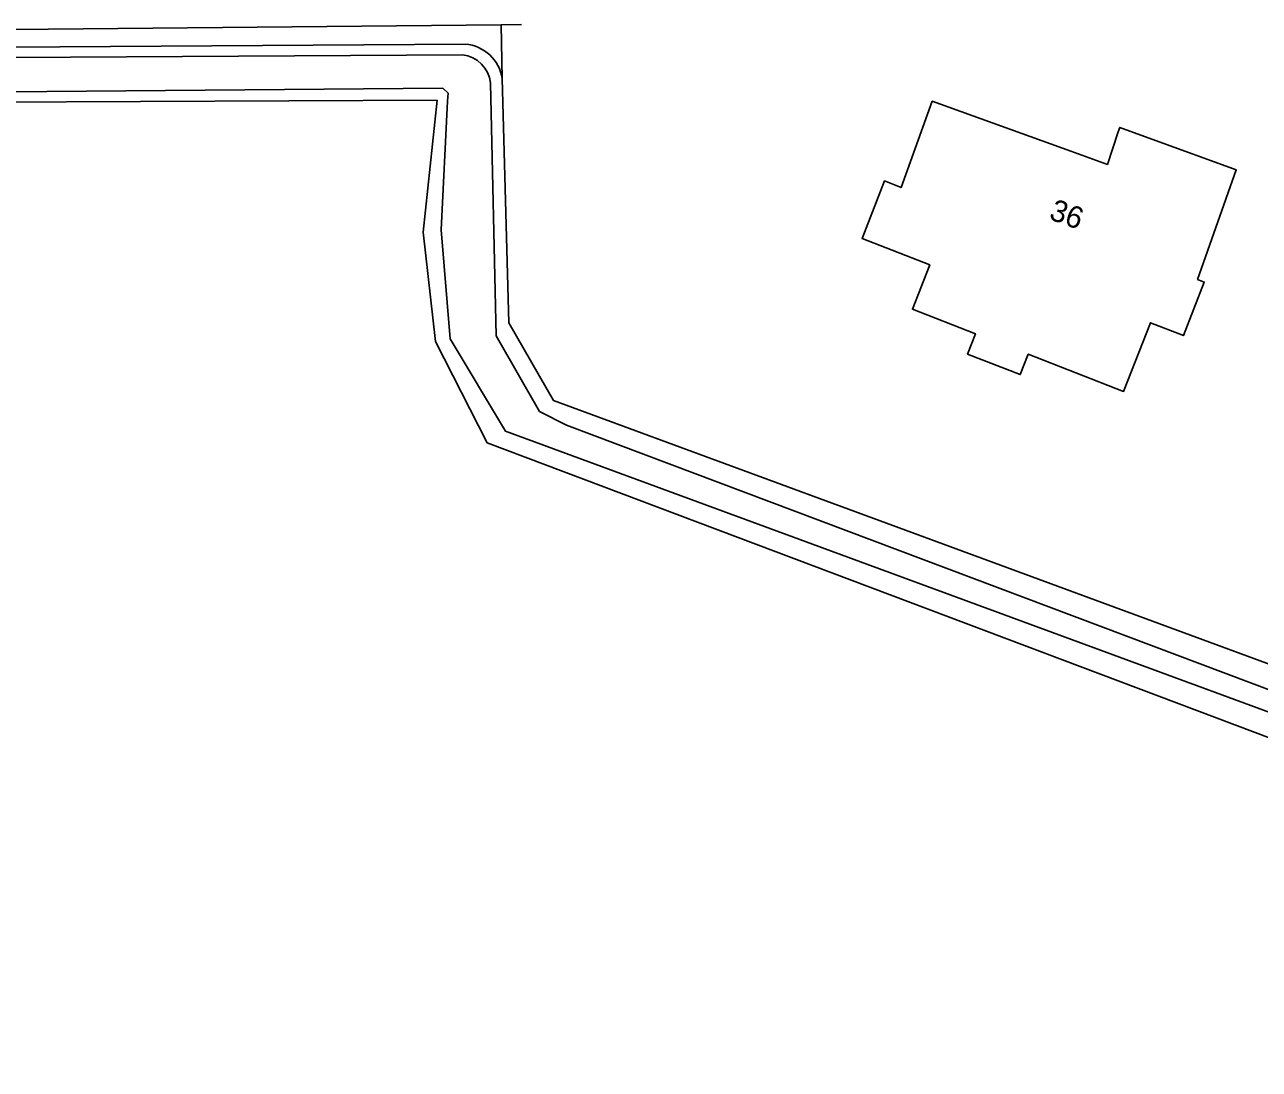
# Model space of a CAD drawing. Extents: x 163426 to 164192, y 380329 to 381641.
# Drawn here: x 163700.4 to 163757.2, y 380858.2 to 380906.2 of the extents above; entities that cross this region are included whole.
import ezdxf

# ---------------------------------------------------------------- set-up
doc = ezdxf.new("R2010")
doc.units = 0
for name, color, linetype in [('IMGEO_Erf', 7, 'Continuous'), ('IMGEO_Grasland_agrarisch', 7, 'Continuous'), ('IMGEO_Grasland_overig', 7, 'Continuous'), ('IMGEO_Oever', 7, 'Continuous'), ('IMGEO_Pand', 7, 'Continuous'), ('IMGEO_Pand_nummerreeks', 7, 'Continuous'), ('IMGEO_Voetpad_open', 7, 'Continuous'), ('IMGEO_Waterloop', 7, 'Continuous')]:
    doc.layers.add(name, color=color, linetype=linetype)

msp = doc.modelspace()

# ---------------------------------------------------------------- linework, layer by layer
at = {"layer": 'IMGEO_Erf'}
msp.add_lwpolyline([(163723.266, 380906.179), (163722.338, 380906.17), (163722.383, 380903.697), (163722.683, 380892.468), (163724.733, 380888.896), (163776.86, 380869.689), (163838.33, 380848.364), (163881.691, 380832.499)], dxfattribs=at)
msp.add_lwpolyline([(163756.103, 380899.503), (163754.327, 380894.461), (163754.634, 380894.341), (163753.675, 380891.881), (163752.156, 380892.472), (163750.923, 380889.314), (163746.544, 380891.023), (163746.18, 380890.091), (163743.757, 380891.035), (163744.12, 380891.966), (163741.222, 380893.095), (163742.017, 380895.135), (163738.914, 380896.344), (163739.946, 380898.989), (163740.709, 380898.691), (163742.136, 380902.652), (163748.506, 380900.356), (163750.182, 380899.752), (163750.678, 380901.246), (163750.747, 380901.454)], close=True, dxfattribs=at)
at = {"layer": 'IMGEO_Grasland_agrarisch'}
msp.add_lwpolyline([(163676.264, 380898.045), (163675.27, 380889.844), (163667.465, 380862.856), (163664.422, 380853.199), (163662.044, 380847.771), (163661.716, 380846.556), (163676.005, 380841.844), (163676.462, 380842.87), (163748.427, 380818.406), (163755.62, 380815.986), (163761.554, 380817.017), (163766.727, 380817.487), (163833.925, 380793.969), (163867.865, 380782.001), (163873.131, 380796.014), (163883.232, 380827.402), (163866.167, 380833.488), (163807.958, 380854.39), (163721.682, 380886.947), (163719.308, 380891.611), (163718.75, 380896.634), (163719.387, 380902.701), (163678.485, 380902.522)], dxfattribs=at)
at = {"layer": 'IMGEO_Grasland_overig'}
for points in [[(163722.383, 380903.697), (163722.338, 380906.17), (163682.307, 380905.781), (163677.393, 380905.733), (163675.415, 380905.712), (163664.656, 380864.293), (163656.357, 380836.919), (163652.48, 380823.169), (163650.263, 380812.779), (163649.012, 380805.413), (163648.047, 380801.938), (163644.743, 380793.389), (163643.102, 380788.541), (163642.446, 380786.186), (163639.087, 380771.729), (163634.937, 380756.516)], [(163678.786, 380905.005), (163720.681, 380905.284)]]:
    msp.add_lwpolyline(points, dxfattribs=at)
msp.add_arc((163720.515, 380903.399), 1.892, 9.0497, 84.9554, dxfattribs=at)
at = {"layer": 'IMGEO_Oever'}
for points in [[(163720.681, 380905.284), (163678.786, 380905.005)], [(163679.369, 380904.546), (163720.553, 380904.788)], [(163678.485, 380902.522), (163719.387, 380902.701), (163718.75, 380896.634), (163719.308, 380891.611), (163721.682, 380886.947), (163807.958, 380854.39), (163866.167, 380833.488), (163883.232, 380827.402), (163883.41, 380828.234), (163722.533, 380887.487), (163719.985, 380891.733), (163719.582, 380896.744), (163719.866, 380902.665), (163719.905, 380903.02), (163719.651, 380903.254), (163679.608, 380902.914), (163678.287, 380902.954), (163677.814, 380902.596), (163677.581, 380902.309), (163676.179, 380898.265)], [(163721.848, 380903.493), (163722.103, 380891.879), (163724.099, 380888.397), (163725.33, 380887.76), (163778.961, 380867.548), (163878.77, 380831.879), (163883.207, 380830.478), (163883.978, 380830.892), (163884.569, 380833.662)], [(163838.33, 380848.364), (163776.86, 380869.689), (163724.733, 380888.896), (163722.683, 380892.468), (163722.383, 380903.697)]]:
    msp.add_lwpolyline(points, dxfattribs=at)
for centre, radius, start, end in [((163720.515, 380903.399), 1.892, 9.0497, 84.9554), ((163720.381, 380903.321), 1.477, 6.687, 83.313)]:
    msp.add_arc(centre, radius, start, end, dxfattribs=at)
at = {"layer": 'IMGEO_Pand'}
msp.add_lwpolyline([(163748.506, 380900.356), (163742.136, 380902.652), (163740.709, 380898.691), (163739.946, 380898.989), (163738.914, 380896.344), (163742.017, 380895.135), (163741.222, 380893.095), (163744.12, 380891.966), (163743.757, 380891.035), (163746.18, 380890.091), (163746.544, 380891.023), (163750.923, 380889.314), (163752.156, 380892.472), (163753.675, 380891.881), (163754.634, 380894.341), (163754.327, 380894.461), (163756.103, 380899.503), (163750.747, 380901.454), (163750.678, 380901.246), (163750.182, 380899.752)], close=True, dxfattribs=at)
at = {"layer": 'IMGEO_Voetpad_open'}
msp.add_lwpolyline([(163610.123, 380904.701), (163619.296, 380904.951), (163629.171, 380905.22), (163667.709, 380905.63), (163669.843, 380905.653), (163673.232, 380905.689), (163675.415, 380905.712), (163677.393, 380905.733), (163682.307, 380905.781), (163722.338, 380906.17), (163723.266, 380906.179)], dxfattribs=at)
at = {"layer": 'IMGEO_Waterloop'}
for points in [[(163720.553, 380904.788), (163679.369, 380904.546)], [(163676.179, 380898.265), (163677.581, 380902.309), (163677.814, 380902.596), (163678.287, 380902.954), (163679.608, 380902.914), (163719.651, 380903.254), (163719.905, 380903.02), (163719.866, 380902.665), (163719.582, 380896.744), (163719.985, 380891.733), (163722.533, 380887.487), (163883.41, 380828.234), (163883.897, 380830.514), (163883.978, 380830.892), (163883.207, 380830.478), (163878.77, 380831.879), (163778.961, 380867.548), (163725.33, 380887.76), (163724.099, 380888.397), (163722.103, 380891.879), (163721.848, 380903.493)]]:
    msp.add_lwpolyline(points, dxfattribs=at)
msp.add_arc((163720.381, 380903.321), 1.477, 6.687, 83.313, dxfattribs=at)

# ---------------------------------------------------------------- texts
at = {"layer": 'IMGEO_Pand_nummerreeks'}
msp.add_text('36', height=1, rotation=340.1818, dxfattribs=at).set_placement((163747.455, 380897.249))

doc.saveas('drawing.dxf')
